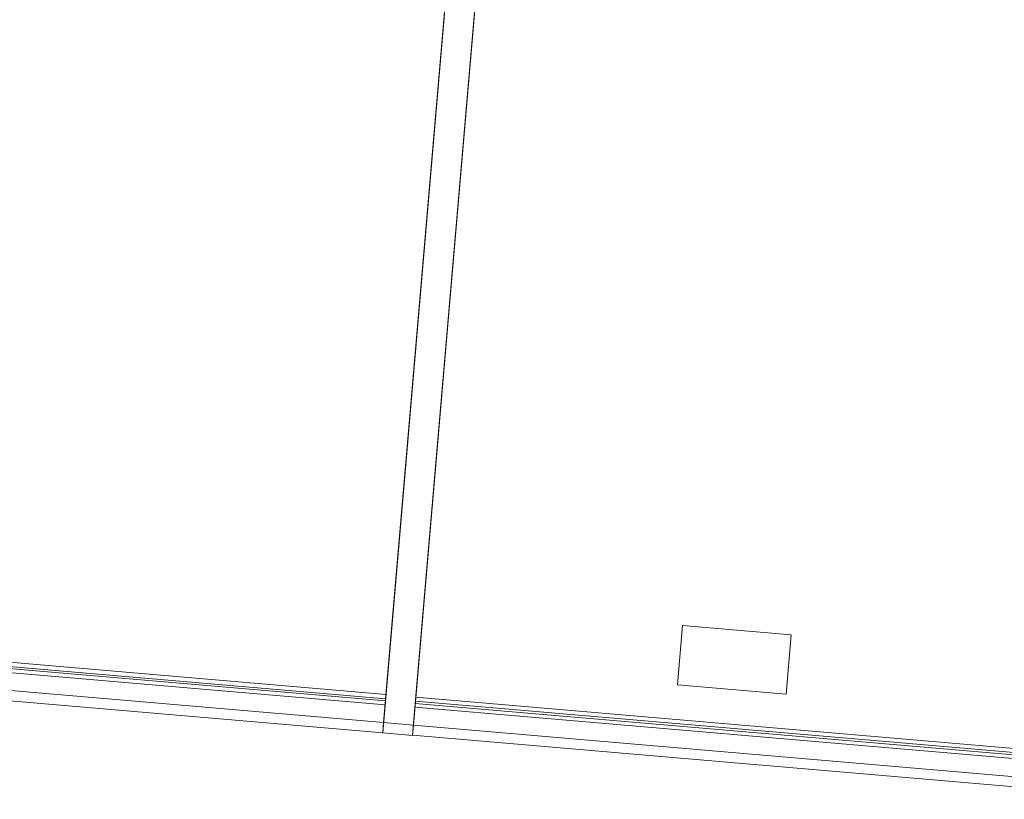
# Model space of a CAD drawing. Header units: millimetres. Extents: x -430348 to -225823, y -86243 to 5084.
# Tile 654 of 656: x -366715 to -365065, y -7624 to -6318. Entities that reach past the tile are written whole.
import ezdxf

# ---------------------------------------------------------------- set-up
doc = ezdxf.new("R2010")
doc.units = ezdxf.units.MM
for name, color, linetype, lineweight in [('A-COLS', 52, 'Continuous', 9), ('A-GLAZ-CURT', 52, 'Continuous', 9), ('A-GLAZ-CWMG', 51, 'Continuous', 9)]:
    doc.layers.add(name, color=color, linetype=linetype, lineweight=lineweight)

# ---------------------------------------------------------------- blocks, each defined once
blk = doc.blocks.new('System Panel - Glazed-518759-_3D_ Copy 1')
at = {"layer": 'A-GLAZ-CURT', "transparency": 33554471}
mesh = blk.add_polyface(dxfattribs=at)
corners = [(-627.1, 5), (-627.1, 5, 1980), (627.1, 5, 1980), (627.1, 5)]
mesh.append_faces([[corners[k] for k in face] for face in [(1, 2, 3, 0)]])
mesh = blk.add_polyface(dxfattribs=at)
corners = [(627.1, -5), (-627.1, -5), (-627.1, 5), (627.1, 5)]
mesh.append_faces([[corners[k] for k in face] for face in [(0, 1, 2, 3)]])
mesh = blk.add_polyface(dxfattribs=at)
corners = [(-627.1, -5, 1980), (627.1, -5, 1980), (627.1, 5, 1980), (-627.1, 5, 1980)]
mesh.append_faces([[corners[k] for k in face] for face in [(0, 1, 2, 3)]])
mesh = blk.add_polyface(dxfattribs=at)
corners = [(-627.1, -5), (-627.1, -5, 1980), (-627.1, 5, 1980), (-627.1, 5)]
mesh.append_faces([[corners[k] for k in face] for face in [(3, 0, 1, 2)]])
mesh = blk.add_polyface(dxfattribs=at)
corners = [(627.1, -5, 1980), (627.1, -5), (627.1, 5), (627.1, 5, 1980)]
mesh.append_faces([[corners[k] for k in face] for face in [(0, 1, 2, 3)]])
mesh = blk.add_polyface(dxfattribs=at)
corners = [(-627.1, -5), (627.1, -5), (627.1, -5, 1980), (-627.1, -5, 1980)]
mesh.append_faces([[corners[k] for k in face] for face in [(3, 0, 1, 2)]])
blk = doc.blocks.new('Rectangular Mullion - 50mm x 50mm-518755-_3D_ Copy 1')
at = {"layer": 'A-GLAZ-CWMG'}
mesh = blk.add_polyface(dxfattribs=at)
corners = [(25, 25), (-25, 25), (-25, -25), (25, -25)]
mesh.append_faces([[corners[k] for k in face] for face in [(2, 3, 0, 1)]])
mesh = blk.add_polyface(dxfattribs=at)
corners = [(25, 25, -2080), (25, -25, -2080), (-25, -25, -2080), (-25, 25, -2080)]
mesh.append_faces([[corners[k] for k in face] for face in [(0, 1, 2, 3)]])
mesh = blk.add_polyface(dxfattribs=at)
corners = [(-25, 25), (25, 25), (25, 25, -2080), (-25, 25, -2080)]
mesh.append_faces([[corners[k] for k in face] for face in [(3, 0, 1, 2)]])
mesh = blk.add_polyface(dxfattribs=at)
corners = [(-25, -25), (-25, 25), (-25, 25, -2080), (-25, -25, -2080)]
mesh.append_faces([[corners[k] for k in face] for face in [(3, 0, 1, 2)]])
mesh = blk.add_polyface(dxfattribs=at)
corners = [(25, 25), (25, -25), (25, -25, -2080), (25, 25, -2080)]
mesh.append_faces([[corners[k] for k in face] for face in [(3, 0, 1, 2)]])
mesh = blk.add_polyface(dxfattribs=at)
corners = [(25, -25), (-25, -25), (-25, -25, -2080), (25, -25, -2080)]
mesh.append_faces([[corners[k] for k in face] for face in [(3, 0, 1, 2)]])
blk = doc.blocks.new('Rectangular Mullion - 50mm x 50mm-518756-_3D_ Copy 1')
at = {"layer": 'A-GLAZ-CWMG'}
mesh = blk.add_polyface(dxfattribs=at)
corners = [(0, 25), (-50, 25), (-50, -25), (0, -25)]
mesh.append_faces([[corners[k] for k in face] for face in [(3, 0, 1, 2)]])
mesh = blk.add_polyface(dxfattribs=at)
corners = [(0, 25, -1254.1), (0, -25, -1254.1), (-50, -25, -1254.1), (-50, 25, -1254.1)]
mesh.append_faces([[corners[k] for k in face] for face in [(3, 0, 1, 2)]])
mesh = blk.add_polyface(dxfattribs=at)
corners = [(-50, 25), (0, 25), (0, 25, -1254.1), (-50, 25, -1254.1)]
mesh.append_faces([[corners[k] for k in face] for face in [(3, 0, 1, 2)]])
mesh = blk.add_polyface(dxfattribs=at)
corners = [(-50, -25), (-50, 25), (-50, 25, -1254.1), (-50, -25, -1254.1)]
mesh.append_faces([[corners[k] for k in face] for face in [(3, 0, 1, 2)]])
mesh = blk.add_polyface(dxfattribs=at)
corners = [(0, 25), (0, -25), (0, -25, -1254.1), (0, 25, -1254.1)]
mesh.append_faces([[corners[k] for k in face] for face in [(3, 0, 1, 2)]])
mesh = blk.add_polyface(dxfattribs=at)
corners = [(0, -25), (-50, -25), (-50, -25, -1254.1), (0, -25, -1254.1)]
mesh.append_faces([[corners[k] for k in face] for face in [(3, 0, 1, 2)]])
blk = doc.blocks.new('Columns 3 - Columns 1-525136-_3D_ Copy 1')
at = {"layer": 'A-COLS'}
mesh = blk.add_polyface(dxfattribs=at)
corners = [(-365612.8, -7432.3, 58532.7), (-365612.8, -7432.3, 60377.4), (-365604.3, -7332.7, 60413.8), (-365604.3, -7332.7, 58532.7)]
mesh.append_faces([[corners[k] for k in face] for face in [(1, 2, 3, 0)]])
mesh = blk.add_polyface(dxfattribs=at)
corners = [(-365422.3, -7348.3, 58532.7), (-365430.8, -7447.9, 58532.7), (-365612.8, -7432.3, 58532.7), (-365604.3, -7332.7, 58532.7)]
mesh.append_faces([[corners[k] for k in face] for face in [(0, 1, 2, 3)]])
mesh = blk.add_polyface(dxfattribs=at)
corners = [(-365430.8, -7447.9, 60377.4), (-365422.3, -7348.3, 60413.8), (-365604.3, -7332.7, 60413.8), (-365612.8, -7432.3, 60377.4)]
mesh.append_faces([[corners[k] for k in face] for face in [(3, 0, 1, 2)]])
mesh = blk.add_polyface(dxfattribs=at)
corners = [(-365422.3, -7348.3, 60413.8), (-365422.3, -7348.3, 58532.7), (-365604.3, -7332.7, 58532.7), (-365604.3, -7332.7, 60413.8)]
mesh.append_faces([[corners[k] for k in face] for face in [(0, 1, 2, 3)]])
mesh = blk.add_polyface(dxfattribs=at)
corners = [(-365430.8, -7447.9, 58532.7), (-365422.3, -7348.3, 58532.7), (-365422.3, -7348.3, 60413.8), (-365430.8, -7447.9, 60377.4)]
mesh.append_faces([[corners[k] for k in face] for face in [(3, 0, 1, 2)]])
mesh = blk.add_polyface(dxfattribs=at)
corners = [(-365430.8, -7447.9, 58532.7), (-365430.8, -7447.9, 60377.4), (-365612.8, -7432.3, 60377.4), (-365612.8, -7432.3, 58532.7)]
mesh.append_faces([[corners[k] for k in face] for face in [(0, 1, 2, 3)]])

msp = doc.modelspace()

# ---------------------------------------------------------------- block references
at = {"layer": 'A-COLS'}
msp.add_blockref('Columns 3 - Columns 1-525136-_3D_ Copy 1', (0, 0), dxfattribs=at)
at = {"layer": 'A-GLAZ-CURT', "transparency": 33554471, "extrusion": (0.080351, 0.936251, 0.34202), "rotation": 180}
for p in [(364750.4, 69961.4, -15756.3), (363446.2, 69961.4, -15756.3)]:
    msp.add_blockref('System Panel - Glazed-518759-_3D_ Copy 1', p, dxfattribs=at)
at = {"layer": 'A-GLAZ-CWMG', "extrusion": (0.080351, 0.936251, 0.34202), "rotation": 180}
msp.add_blockref('Rectangular Mullion - 50mm x 50mm-518755-_3D_ Copy 1', (364098.3, 69961.4, -13726.3), dxfattribs=at)
at = {"layer": 'A-GLAZ-CWMG', "extrusion": (0.996337, -0.085508, 0), "rotation": 200.0000000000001}
for p in [(-38781.2, 60336.1, -364123.3), (-38781.2, 60336.1, -362819.2)]:
    msp.add_blockref('Rectangular Mullion - 50mm x 50mm-518756-_3D_ Copy 1', p, dxfattribs=at)

doc.saveas('drawing.dxf')
